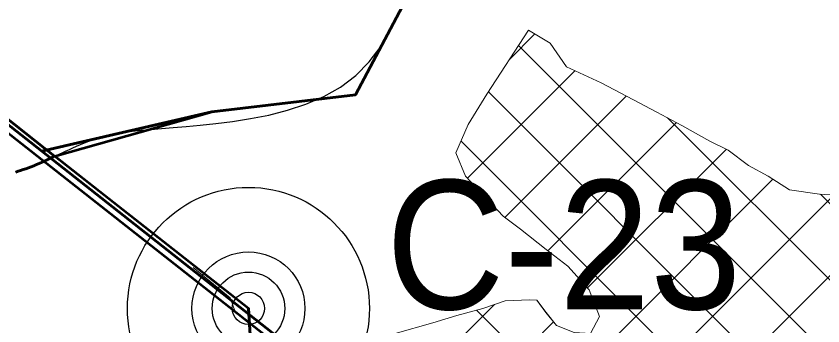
# Model space of a CAD drawing. Extents: x -1643653 to 4543381, y 1624270 to 13878484.
# Drawn here: x 709025 to 711526, y 8957205 to 8958165 of the extents above; entities that cross this region are included whole.
import ezdxf

# ---------------------------------------------------------------- set-up
doc = ezdxf.new("R2010")
doc.units = 0
doc.header["$LTSCALE"] = 200
doc.linetypes.add('MEDIUM_DASHED', pattern=[4.5, 3, -1.5])
for name, color, linetype, lineweight in [('1', 7, 'Continuous', 13), ('15', 7, 'Continuous', 25), ('24', 7, 'Continuous', 25), ('26', 7, 'Continuous', 106), ('27', 7, 'Continuous', 53), ('28', 7, 'Continuous', 53), ('29', 7, 'Continuous', 13), ('60', 7, 'Continuous', 53)]:
    doc.layers.add(name, color=color, linetype=linetype, lineweight=lineweight)

msp = doc.modelspace()

# ---------------------------------------------------------------- linework, layer by layer
at = {"layer": '1', "lineweight": 25}
msp.add_spline([(814781, 9009175.5), (814787.2, 9009173.4), (814796.9, 9009173.4), (814799.4, 9009172.4), (814805.1, 9009174.5), (814805.6, 9009176.5), (814811.7, 9009179.5), (814811.7, 9009179.5), (814801.5, 9009181), (814790.7, 9009181.5), (814784.1, 9009183.1), (814777.4, 9009185.1), (814778.4, 9009175.5)], degree=3, dxfattribs=at)
at = {"layer": '15', "lineweight": 13}
msp.add_lwpolyline([(709574.2, 8957386.2), (709689.2, 8957292.6), (709706.8, 8957243.9)], dxfattribs=at)
at = {"layer": '15'}
for radius in [375, 175, 112.5, 50]:
    msp.add_circle((709745.5, 8957259.4), radius, dxfattribs=at)
at = {"layer": '24'}
for points in [[(709596.3, 8957827.2), (709644.3, 8957832.4), (709696.4, 8957838.9), (709751.7, 8957847.4), (709808.8, 8957858.6), (709866.5, 8957873.2), (709923.6, 8957892.1), (709978.7, 8957915.8), (710030.6, 8957945.3), (710078, 8957981.2), (710120, 8958023.8), (710156.6, 8958072.1), (710187.8, 8958124.6), (710214.2, 8958179.7)], [(709023.9, 8957681.7), (709031.6, 8957684.3), (709039.3, 8957686.8), (709047.2, 8957689.5), (709055.2, 8957692.2), (709063.3, 8957695.1), (709071.5, 8957698.2), (709079.9, 8957701.5), (709088.5, 8957705), (709097.2, 8957708.7), (709106, 8957712.6), (709114.9, 8957716.5), (709123.9, 8957720.7), (709133, 8957724.9), (709142.2, 8957729.2), (709151.5, 8957733.6), (709160.9, 8957738.1), (709170.5, 8957742.7), (709180.5, 8957747.4), (709190.8, 8957752.2), (709201.6, 8957757.1), (709212.8, 8957762.1), (709224.7, 8957767.2), (709237.3, 8957772.5), (709250.7, 8957777.9), (709265.2, 8957783.2), (709280.9, 8957788.3), (709298.1, 8957793.2), (709316.9, 8957797.8), (709337.6, 8957802), (709360.2, 8957805.6), (709385.1, 8957808.7), (709412.5, 8957811.4), (709442.7, 8957813.9), (709475.9, 8957816.5), (709512.3, 8957819.5), (709552.4, 8957822.9), (709596.3, 8957827.2)]]:
    msp.add_lwpolyline(points, dxfattribs=at)
at = {"layer": '26'}
for points in [[(676174.9, 8960921), (676589.7, 8959851), (677298.5, 8959085), (677905.7, 8958370.4), (678108.1, 8958127.9), (678628.8, 8957871.5), (679175.3, 8957678.5), (679634.1, 8957740.2), (680271.7, 8957890.1), (680680.6, 8958130.1), (682556.7, 8958821.8), (683435.7, 8958881.7), (684580.7, 8958673.6), (685598.3, 8958453.2), (686374.5, 8958348.3), (687212.1, 8957836.1), (687682.2, 8957630.7), (688306.1, 8957615.5), (689591.9, 8957533.9), (690585.7, 8957606.1), (691389.1, 8957793.5), (691759.3, 8957957.3), (692919.9, 8958245), (693572, 8958700.2), (694136.4, 8959422.7), (694705.3, 8960908.2), (694927.7, 8961937.4), (695327.4, 8962800.5), (695494.2, 8963028.7), (696954.2, 8966672.4), (698159, 8968028.2), (699003.1, 8968647.8), (699373.7, 8968875.2), (699705.8, 8969051.9), (700930.8, 8969479.2), (701631.8, 8969565.3), (702395, 8969409.6), (703157, 8969037.7), (703804.2, 8968640.8), (704732, 8968306.3), (704974.2, 8968343.5), (705432.6, 8968328.9), (706400.3, 8968312.2), (707482.9, 8968320.5), (708005.4, 8968381.9), (708718.3, 8968340.8), (709660.3, 8968260.6), (710627.7, 8968180.3), (711187.5, 8968089), (711873, 8967704.7), (712851.5, 8967319.2), (713361.3, 8967393.4), (714238.5, 8967122.7), (715674, 8966506.4), (716373.4, 8966312.8), (717313.4, 8965902), (718673.1, 8965375), (719658.3, 8965140.1)], [(691088.7, 8957705.7), (691389.1, 8957793.5), (691759.3, 8957957.3), (692919.9, 8958245), (693572, 8958700.2), (694136.4, 8959422.7), (694705.3, 8960908.2), (694927.7, 8961937.4), (695327.4, 8962800.5), (695494.2, 8963028.7), (696954.2, 8966672.4), (698159, 8968028.2), (699003.1, 8968647.8), (699373.7, 8968875.2), (699705.8, 8969051.9), (700930.8, 8969479.2), (701631.8, 8969565.3), (702395, 8969409.6), (703157, 8969037.7), (703804.2, 8968640.8), (704732, 8968306.3), (704974.2, 8968343.5), (705432.6, 8968328.9), (706400.3, 8968312.2), (707482.9, 8968320.5), (708005.4, 8968381.9), (708718.3, 8968340.8), (709660.3, 8968260.6), (710627.7, 8968180.3), (711187.5, 8968089), (711873, 8967704.7), (712851.5, 8967319.2), (713361.3, 8967393.4), (714238.5, 8967122.7), (715674, 8966506.4), (716373.4, 8966312.8), (717313.4, 8965902), (718673.1, 8965375), (719658.3, 8965140.1)]]:
    msp.add_spline(points, degree=3, dxfattribs=at)
at = {"layer": '27'}
for p, q in [((708444.6, 8958281.5), (709144.7, 8957731.5)), ((709144.7, 8957731.5), (708444.6, 8958281.5)), ((709745.5, 8957259.4), (709144.7, 8957731.5)), ((709745.5, 8957259.4), (709144.7, 8957731.5))]:
    msp.add_line(p, q, dxfattribs=at)
for points in [[(709144.8, 8957731.4), (709631.6, 8957868.5), (710077.1, 8957921), (710312.9, 8958366.7), (710103.3, 8959310.7), (710024.7, 8959808.9), (710286.7, 8960883.9), (710260.5, 8961513.2), (710129.5, 8962116.3), (710391.6, 8963401.1), (710103.3, 8963663.3), (710024.7, 8964109.1)], [(709144.8, 8957731.4), (709631.6, 8957868.5), (710077.1, 8957921), (710312.9, 8958366.7), (710103.3, 8959310.7), (710024.7, 8959808.9), (710286.7, 8960883.9), (710260.5, 8961513.2), (710129.5, 8962116.3), (710391.6, 8963401.1), (710103.3, 8963663.3), (710024.7, 8964109.1)], [(709144.8, 8957731.4), (709141.7, 8957730), (709114.9, 8957716.5), (709106, 8957712.6), (709097.2, 8957708.7), (709088.5, 8957705), (709079.9, 8957701.5), (709071.5, 8957698.2), (709063.3, 8957695.1), (709055.2, 8957692.2), (709047.2, 8957689.5), (709039.3, 8957686.8), (709031.6, 8957684.3), (709023.9, 8957681.7)], [(709023.9, 8957681.7), (709031.6, 8957684.3), (709039.3, 8957686.8), (709047.2, 8957689.5), (709055.2, 8957692.2), (709063.3, 8957695.1), (709071.5, 8957698.2), (709079.9, 8957701.5), (709088.5, 8957705), (709097.2, 8957708.7), (709106, 8957712.6), (709114.9, 8957716.5), (709141.7, 8957730), (709144.8, 8957731.4)], [(709752, 8956906.7), (709752.9, 8956908.3), (709754.1, 8956910.8), (709755.3, 8956913.3), (709756.4, 8956916), (709757.5, 8956918.6), (709758.5, 8956921.2), (709759.3, 8956923.9), (709760.2, 8956926.6), (709760.9, 8956929.4), (709761.6, 8956932.1), (709762.1, 8956934.9), (709762.7, 8956937.7), (709763.1, 8956940.5), (709763.4, 8956943.3), (709763.7, 8956946.1), (709763.9, 8956948.9), (709764, 8956951.7), (709764, 8956954.6), (709764, 8956957.4), (709763.8, 8956960.2), (709745.5, 8957259.8), (709745.5, 8957259.4)], [(709752, 8956906.7), (709752.9, 8956908.3), (709754.1, 8956910.8), (709755.3, 8956913.3), (709756.4, 8956916), (709757.5, 8956918.6), (709758.5, 8956921.2), (709759.3, 8956923.9), (709760.2, 8956926.6), (709760.9, 8956929.4), (709761.6, 8956932.1), (709762.1, 8956934.9), (709762.7, 8956937.7), (709763.1, 8956940.5), (709763.4, 8956943.3), (709763.7, 8956946.1), (709763.9, 8956948.9), (709764, 8956951.7), (709764, 8956954.6), (709764, 8956957.4), (709763.8, 8956960.2), (709745.5, 8957259.8)]]:
    msp.add_lwpolyline(points, dxfattribs=at)
at = {"layer": '28'}
for points in [[(709885.9, 8956615.2), (709809.2, 8956745.2), (709869.3, 8957144.5), (709105.2, 8957746.2), (708391.4, 8958308.2), (707726.9, 8958486.6), (707690.6, 8958502.3), (707357.7, 8958709.7), (707322.5, 8958747.2), (706911.1, 8959510.4)], [(706911.1, 8959510.4), (707322.5, 8958747.2), (707357.7, 8958709.7), (707690.6, 8958502.3), (707726.9, 8958486.6), (708391.4, 8958308.2), (709105.2, 8957746.2)], [(709885.9, 8956589.1), (709809.2, 8956719.1), (709869.3, 8957118.4), (709105.2, 8957720), (708391.4, 8958282.1), (707726.9, 8958460.4), (707690.6, 8958476.2), (707357.7, 8958683.6), (707322.5, 8958721), (706911.1, 8959484.2)], [(709105.2, 8957746.2), (709869.3, 8957144.5), (709809.2, 8956745.2), (709885.9, 8956615.2)]]:
    msp.add_lwpolyline(points, dxfattribs=at)
at = {"layer": '29'}
for p, q in [((710555.5, 8958031.6), (710633.6, 8958109.8)), ((712060.8, 8956596.3), (710583.1, 8958074.1)), ((710424.3, 8957662.8), (710757, 8957995.6)), ((712060.8, 8956358.7), (710489.4, 8957930.2)), ((710540.4, 8957541.3), (710916.3, 8957917.3)), ((709645, 8955458), (712042.9, 8957856)), ((712060.8, 8956833.9), (711044.5, 8957850.2)), ((710673.9, 8957437.3), (711072.1, 8957835.5)), ((712060.8, 8956121.2), (710404.4, 8957777.6)), ((710796.9, 8957322.7), (711226.5, 8957752.2)), ((709085.3, 8955373.5), (711371.5, 8957659.7)), ((709412.5, 8955463.1), (711559.9, 8957610.5)), ((712060.8, 8957071.5), (711519.1, 8957613.2)), ((709676.6, 8956439.9), (710508.1, 8957271.5)), ((711731.2, 8955975.6), (710452.8, 8957254)), ((709865.4, 8956391.2), (710691.6, 8957217.4))]:
    msp.add_line(p, q, dxfattribs=at)
at = {"layer": '29', "lineweight": 53}
for points in [[(709105.2, 8957746.2), (709631.6, 8957868.5), (710077.1, 8957921), (710312.9, 8958366.7), (710103.3, 8959310.7), (710024.7, 8959808.9), (710286.7, 8960883.9), (710260.5, 8961513.2), (710129.5, 8962116.3), (710391.6, 8963401.1), (710103.3, 8963663.3), (710024.7, 8964109.1)], [(710024.7, 8964109.1), (710103.3, 8963663.3), (710391.6, 8963401.1), (710129.5, 8962116.3), (710260.5, 8961513.2), (710286.7, 8960883.9), (710024.7, 8959808.9), (710103.3, 8959310.7), (710312.9, 8958366.7), (710077.1, 8957921), (709631.6, 8957868.5), (709105.2, 8957746.2)], [(707726.9, 8958486.6), (708391.4, 8958308.2), (709105.2, 8957746.2)]]:
    msp.add_lwpolyline(points, dxfattribs=at)
at = {"layer": '29'}
for points in [[(710154.4, 8957158.1), (710200.3, 8957181.8), (710317.3, 8957215), (710391.1, 8957237.2), (710472.5, 8957259.3), (710541.3, 8957282.8), (710616.2, 8957286), (710639, 8957284.5), (710667.8, 8957246.2), (710700.5, 8957206.6), (710754.9, 8957184.5), (710805.6, 8957181.5), (710834, 8957234.6), (710801.7, 8957317.3), (710735.1, 8957390.3), (710668.3, 8957441.6), (710588.9, 8957504.5), (710534.7, 8957545.6), (710418.5, 8957669), (710388.6, 8957741.6), (710427, 8957829.1), (710484.7, 8957923), (710614, 8958121.4)], [(711582.8, 8957609), (711515.6, 8957613.4), (711423.1, 8957626.9), (711356.2, 8957669.4), (711295.6, 8957701.7), (711232.5, 8957749.2), (711175.7, 8957777.6), (711088.6, 8957826.6), (711011.5, 8957867.9), (710919.3, 8957915.7), (710838.5, 8957958.3), (710731, 8958007.5), (710680.9, 8958081.5), (710614, 8958121.5), (710484.7, 8957923), (710427, 8957829.1), (710388.6, 8957741.5), (710418.5, 8957669), (710534.7, 8957545.6), (710588.9, 8957504.5), (710668.3, 8957441.6), (710735.1, 8957390.3), (710801.7, 8957317.3), (710834, 8957234.6), (710805.6, 8957181.5)], [(710614, 8958121.4), (710680.9, 8958081.5), (710731, 8958007.5), (710838.5, 8957958.3), (710919.3, 8957915.7), (711011.5, 8957867.9), (711088.6, 8957826.6), (711175.7, 8957777.6), (711232.5, 8957749.2), (711295.6, 8957701.7), (711356.2, 8957669.4), (711423.1, 8957627), (711515.6, 8957613.4), (711582.8, 8957609), (711652.9, 8957637.6), (711710.3, 8957677.7), (711753.9, 8957720.5), (711807.5, 8957761.9), (711839.5, 8957788.2), (711885.4, 8957815.7), (711942.7, 8957836.8), (711973.2, 8957845.4), (712012.7, 8957852.7), (712060.8, 8957857.9)], [(710616.2, 8957286), (710541.3, 8957282.9), (710472.5, 8957259.3), (710391.1, 8957237.2), (710317.3, 8957215), (710200.3, 8957181.8)], [(710754.9, 8957184.5), (710700.5, 8957206.6), (710667.9, 8957246.2), (710639, 8957284.5), (710616.2, 8957286)]]:
    msp.add_lwpolyline(points, dxfattribs=at)
at = {"layer": '60', "linetype": 'MEDIUM_DASHED', "lineweight": 40}
msp.add_line((708444.6, 8958281.5), (709745.5, 8957259.4), dxfattribs=at)
at = {"layer": '60'}
msp.add_lwpolyline([(709745.5, 8957259.8), (709763.8, 8956960.2)], dxfattribs=at)

# ---------------------------------------------------------------- texts
at = {"layer": '15', "width": 0.95}
msp.add_text('C-23', height=400, dxfattribs=at).set_placement((710172, 8957256.9))

doc.saveas('drawing.dxf')
